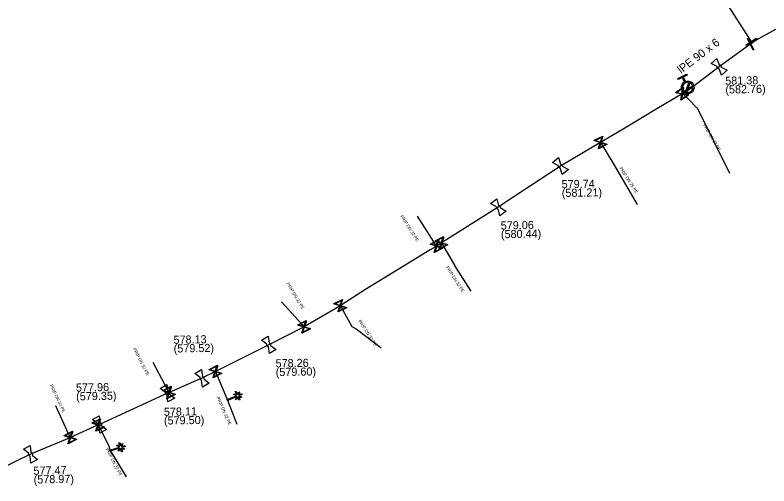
# Model space of a CAD drawing. Extents: x -643842 to -636370, y -1119190 to -1110210.
# Drawn here: x -641139.4 to -641018.4, y -1114166 to -1114090.5 of the extents above; entities that cross this region are included whole.
import ezdxf

# ---------------------------------------------------------------- set-up
doc = ezdxf.new("R2010")
doc.units = 0
for name, color, linetype in [('2', 7, 'Continuous'), ('22', 7, 'Continuous'), ('Default', 7, 'Continuous'), ('Level 16', 7, 'Continuous'), ('Level 20', 7, 'Continuous'), ('Level 21', 7, 'Continuous'), ('Level 23', 7, 'Continuous'), ('Level 27', 7, 'Continuous'), ('Level 28', 7, 'Continuous'), ('Level 33', 7, 'Continuous')]:
    doc.layers.add(name, color=color, linetype=linetype)

msp = doc.modelspace()

# ---------------------------------------------------------------- linework, layer by layer
at = {"layer": '2'}
for points in [[(-641103.53, -1114151.4), (-641103.04, -1114151.19), (-641102.98, -1114151.34), (-641103.47, -1114151.55), (-641103.03, -1114151.72), (-641103.09, -1114151.87), (-641103.53, -1114151.69), (-641103.3, -1114152.22), (-641103.44, -1114152.28), (-641103.67, -1114151.74), (-641103.85, -1114152.18), (-641103.99, -1114152.13), (-641103.82, -1114151.7), (-641105.28, -1114152.31), (-641105.34, -1114152.17), (-641103.88, -1114151.55), (-641104.32, -1114151.37), (-641104.26, -1114151.23), (-641103.82, -1114151.41), (-641104.05, -1114150.87), (-641103.9, -1114150.81), (-641103.68, -1114151.34), (-641103.5, -1114150.91), (-641103.36, -1114150.96), (-641103.53, -1114151.4)], [(-641122.3, -1114159.69), (-641121.78, -1114159.53), (-641121.74, -1114159.68), (-641122.25, -1114159.83), (-641121.83, -1114160.05), (-641121.91, -1114160.19), (-641122.32, -1114159.97), (-641122.15, -1114160.52), (-641122.3, -1114160.57), (-641122.47, -1114160.01), (-641122.69, -1114160.43), (-641122.83, -1114160.36), (-641122.61, -1114159.95), (-641124.13, -1114160.42), (-641124.17, -1114160.27), (-641122.66, -1114159.8), (-641123.07, -1114159.58), (-641123, -1114159.44), (-641122.58, -1114159.66), (-641122.75, -1114159.1), (-641122.6, -1114159.06), (-641122.43, -1114159.6), (-641122.22, -1114159.19), (-641122.08, -1114159.27), (-641122.3, -1114159.69)]]:
    msp.add_lwpolyline(points, dxfattribs=at)
at = {"layer": 'Default'}
for points in [[(-641026.35, -1114099.09), (-641026.41, -1114099.09), (-641026.46, -1114099.08), (-641026.54, -1114099.05), (-641026.59, -1114098.99), (-641026.65, -1114098.93), (-641026.67, -1114098.84), (-641026.68, -1114098.79), (-641026.67, -1114098.74)], [(-641026.37, -1114098.47), (-641026.31, -1114098.47), (-641026.26, -1114098.48), (-641026.18, -1114098.51), (-641026.13, -1114098.57), (-641026.07, -1114098.63), (-641026.05, -1114098.72), (-641026.04, -1114098.77), (-641026.05, -1114098.82)], [(-641031.76, -1114101.14), (-641031.42, -1114101.01), (-641031.07, -1114101.13), (-641030.68, -1114101.27), (-641030.5, -1114101.64), (-641030.32, -1114102.01), (-641030.45, -1114102.41), (-641030.59, -1114102.8), (-641030.96, -1114102.98), (-641031.33, -1114103.16), (-641031.72, -1114103.03), (-641032.12, -1114102.89), (-641032.3, -1114102.52), (-641032.48, -1114102.15), (-641032.35, -1114101.76), (-641032.23, -1114101.41), (-641031.92, -1114101.23)], [(-641031.22, -1114101.28), (-641031.5, -1114101.22), (-641031.76, -1114101.35), (-641032.06, -1114101.5), (-641032.17, -1114101.81), (-641032.28, -1114102.13), (-641032.13, -1114102.44), (-641032, -1114102.7), (-641031.75, -1114102.82)], [(-641031.58, -1114102.88), (-641031.31, -1114102.94), (-641031.05, -1114102.81), (-641030.74, -1114102.66), (-641030.63, -1114102.34), (-641030.52, -1114102.03), (-641030.67, -1114101.72), (-641030.8, -1114101.46), (-641031.05, -1114101.34)], [(-641051.86, -1114115), (-641051.91, -1114115), (-641051.96, -1114114.98), (-641052.04, -1114114.95), (-641052.09, -1114114.89), (-641052.14, -1114114.83), (-641052.16, -1114114.74), (-641052.17, -1114114.69), (-641052.16, -1114114.64)], [(-641051.84, -1114114.38), (-641051.79, -1114114.38), (-641051.74, -1114114.4), (-641051.66, -1114114.43), (-641051.61, -1114114.49), (-641051.56, -1114114.55), (-641051.54, -1114114.64), (-641051.53, -1114114.69), (-641051.54, -1114114.74)], [(-641061.8, -1114121), (-641061.75, -1114121), (-641061.7, -1114121.02), (-641061.62, -1114121.05), (-641061.57, -1114121.12), (-641061.52, -1114121.18), (-641061.51, -1114121.27), (-641061.5, -1114121.32), (-641061.51, -1114121.37)], [(-641061.84, -1114121.62), (-641061.89, -1114121.62), (-641061.94, -1114121.6), (-641062.02, -1114121.57), (-641062.07, -1114121.5), (-641062.12, -1114121.44), (-641062.13, -1114121.35), (-641062.14, -1114121.3), (-641062.13, -1114121.25)], [(-641098.73, -1114143.68), (-641098.78, -1114143.67), (-641098.83, -1114143.64), (-641098.91, -1114143.6), (-641098.95, -1114143.53), (-641098.99, -1114143.46), (-641098.99, -1114143.38), (-641098.99, -1114143.32), (-641098.98, -1114143.27)], [(-641098.63, -1114143.06), (-641098.58, -1114143.07), (-641098.53, -1114143.1), (-641098.45, -1114143.14), (-641098.41, -1114143.21), (-641098.37, -1114143.28), (-641098.37, -1114143.37), (-641098.37, -1114143.42), (-641098.38, -1114143.47)], [(-641109.46, -1114149.06), (-641109.52, -1114149.05), (-641109.56, -1114149.02), (-641109.63, -1114148.97), (-641109.67, -1114148.9), (-641109.71, -1114148.83), (-641109.71, -1114148.74), (-641109.71, -1114148.69), (-641109.69, -1114148.64)], [(-641109.34, -1114148.44), (-641109.28, -1114148.45), (-641109.24, -1114148.48), (-641109.17, -1114148.53), (-641109.13, -1114148.6), (-641109.09, -1114148.67), (-641109.09, -1114148.76), (-641109.09, -1114148.81), (-641109.11, -1114148.86)], [(-641115, -1114151.45), (-641115.05, -1114151.44), (-641115.1, -1114151.41), (-641115.17, -1114151.37), (-641115.21, -1114151.3), (-641115.25, -1114151.23), (-641115.25, -1114151.14), (-641115.25, -1114151.09), (-641115.23, -1114151.04)], [(-641114.88, -1114150.83), (-641114.83, -1114150.84), (-641114.78, -1114150.87), (-641114.71, -1114150.91), (-641114.67, -1114150.98), (-641114.63, -1114151.05), (-641114.63, -1114151.14), (-641114.63, -1114151.19), (-641114.64, -1114151.24)], [(-641125.92, -1114156.47), (-641125.97, -1114156.46), (-641126.01, -1114156.43), (-641126.09, -1114156.38), (-641126.13, -1114156.31), (-641126.16, -1114156.24), (-641126.16, -1114156.15), (-641126.16, -1114156.1), (-641126.14, -1114156.05)], [(-641125.78, -1114155.85), (-641125.73, -1114155.87), (-641125.68, -1114155.9), (-641125.61, -1114155.94), (-641125.57, -1114156.01), (-641125.54, -1114156.08), (-641125.54, -1114156.17), (-641125.54, -1114156.22), (-641125.56, -1114156.27)], [(-641137, -1114161.25), (-641137.05, -1114161.23), (-641137.1, -1114161.21), (-641137.17, -1114161.16), (-641137.21, -1114161.09), (-641137.24, -1114161.01), (-641137.24, -1114160.93), (-641137.24, -1114160.87), (-641137.22, -1114160.82)], [(-641136.86, -1114160.64), (-641136.81, -1114160.65), (-641136.76, -1114160.68), (-641136.69, -1114160.72), (-641136.65, -1114160.79), (-641136.62, -1114160.87), (-641136.62, -1114160.95), (-641136.62, -1114161.01), (-641136.64, -1114161.06)]]:
    msp.add_open_spline(points, degree=3, dxfattribs=at)
at = {"layer": 'Level 16'}
for points in [[(-641020.32, -1114094.29), (-641021.99, -1114095.41), (-641022.06, -1114095.31), (-641020.39, -1114094.19), (-641020.32, -1114094.29)], [(-641021.68, -1114094.25), (-641020.77, -1114096.03), (-641020.88, -1114096.09), (-641021.79, -1114094.31), (-641021.68, -1114094.25)], [(-641033.34, -1114102.92), (-641032.12, -1114102.04), (-641032.08, -1114102.1), (-641032.1, -1114102.22), (-641032.24, -1114103.05), (-641031.28, -1114103.21), (-641031.24, -1114103.26), (-641032.46, -1114104.14), (-641032.5, -1114104.08), (-641032.34, -1114103.12), (-641033.17, -1114102.99), (-641033.3, -1114102.97), (-641033.34, -1114102.92)], [(-641033.15, -1114102.9), (-641032.33, -1114103.04), (-641032.19, -1114102.21), (-641033.15, -1114102.9)], [(-641030.61, -1114101.91), (-641031.86, -1114102.75), (-641031.91, -1114102.67), (-641030.66, -1114101.83), (-641030.61, -1114101.91)], [(-641031.42, -1114103.28), (-641032.25, -1114103.14), (-641032.39, -1114103.97), (-641031.42, -1114103.28)], [(-641046.4, -1114110.57), (-641045.06, -1114109.89), (-641045.03, -1114109.95), (-641045.07, -1114110.07), (-641045.33, -1114110.87), (-641044.41, -1114111.17), (-641044.38, -1114111.23), (-641045.72, -1114111.91), (-641045.75, -1114111.85), (-641045.45, -1114110.93), (-641046.24, -1114110.66), (-641046.37, -1114110.63), (-641046.4, -1114110.57)], [(-641046.21, -1114110.58), (-641045.42, -1114110.84), (-641045.16, -1114110.05), (-641046.21, -1114110.58)], [(-641044.56, -1114111.22), (-641045.36, -1114110.95), (-641045.63, -1114111.75), (-641044.56, -1114111.22)], [(-641072.75, -1114127.21), (-641071.41, -1114126.53), (-641071.38, -1114126.59), (-641071.42, -1114126.71), (-641071.68, -1114127.51), (-641070.76, -1114127.81), (-641070.73, -1114127.87), (-641072.07, -1114128.55), (-641072.1, -1114128.49), (-641071.8, -1114127.57), (-641072.59, -1114127.3), (-641072.72, -1114127.27), (-641072.75, -1114127.21)], [(-641072.56, -1114127.22), (-641071.77, -1114127.48), (-641071.51, -1114126.69), (-641072.56, -1114127.22)], [(-641071.94, -1114126.7), (-641070.6, -1114126.02), (-641070.57, -1114126.08), (-641070.61, -1114126.2), (-641070.87, -1114127), (-641069.95, -1114127.3), (-641069.92, -1114127.36), (-641071.26, -1114128.04), (-641071.29, -1114127.98), (-641070.99, -1114127.06), (-641071.78, -1114126.79), (-641071.91, -1114126.76), (-641071.94, -1114126.7)], [(-641071.75, -1114126.71), (-641070.96, -1114126.97), (-641070.7, -1114126.18), (-641071.75, -1114126.71)], [(-641070.1, -1114127.35), (-641070.9, -1114127.08), (-641071.17, -1114127.88), (-641070.1, -1114127.35)], [(-641070.91, -1114127.86), (-641071.71, -1114127.59), (-641071.98, -1114128.39), (-641070.91, -1114127.86)], [(-641088.2, -1114136.77), (-641086.86, -1114136.09), (-641086.83, -1114136.15), (-641086.87, -1114136.27), (-641087.13, -1114137.07), (-641086.21, -1114137.37), (-641086.18, -1114137.43), (-641087.52, -1114138.11), (-641087.55, -1114138.05), (-641087.25, -1114137.13), (-641088.04, -1114136.86), (-641088.17, -1114136.83), (-641088.2, -1114136.77)], [(-641088.01, -1114136.78), (-641087.22, -1114137.04), (-641086.96, -1114136.25), (-641088.01, -1114136.78)], [(-641086.36, -1114137.42), (-641087.16, -1114137.15), (-641087.43, -1114137.95), (-641086.36, -1114137.42)], [(-641094.02, -1114140.18), (-641092.68, -1114139.5), (-641092.65, -1114139.56), (-641092.69, -1114139.68), (-641092.95, -1114140.48), (-641092.03, -1114140.78), (-641092, -1114140.84), (-641093.34, -1114141.52), (-641093.37, -1114141.46), (-641093.07, -1114140.54), (-641093.86, -1114140.27), (-641093.99, -1114140.24), (-641094.02, -1114140.18)], [(-641093.83, -1114140.19), (-641093.04, -1114140.45), (-641092.78, -1114139.66), (-641093.83, -1114140.19)], [(-641092.18, -1114140.83), (-641092.98, -1114140.56), (-641093.25, -1114141.36), (-641092.18, -1114140.83)], [(-641108.26, -1114147.34), (-641106.92, -1114146.66), (-641106.89, -1114146.72), (-641106.93, -1114146.84), (-641107.19, -1114147.64), (-641106.27, -1114147.94), (-641106.24, -1114148), (-641107.58, -1114148.68), (-641107.61, -1114148.62), (-641107.31, -1114147.7), (-641108.1, -1114147.43), (-641108.23, -1114147.4), (-641108.26, -1114147.34)], [(-641108.07, -1114147.35), (-641107.28, -1114147.61), (-641107.02, -1114146.82), (-641108.07, -1114147.35)], [(-641106.42, -1114147.99), (-641107.22, -1114147.72), (-641107.49, -1114148.52), (-641106.42, -1114147.99)], [(-641115.7, -1114150.7), (-641114.36, -1114150.02), (-641114.33, -1114150.08), (-641114.37, -1114150.2), (-641114.63, -1114151), (-641113.71, -1114151.3), (-641113.68, -1114151.36), (-641115.02, -1114152.04), (-641115.05, -1114151.98), (-641114.75, -1114151.06), (-641115.54, -1114150.79), (-641115.67, -1114150.76), (-641115.7, -1114150.7)], [(-641115.51, -1114150.71), (-641114.72, -1114150.97), (-641114.46, -1114150.18), (-641115.51, -1114150.71)], [(-641113.86, -1114151.35), (-641114.66, -1114151.08), (-641114.93, -1114151.88), (-641113.86, -1114151.35)], [(-641127.07, -1114155.91), (-641125.73, -1114155.23), (-641125.7, -1114155.29), (-641125.74, -1114155.41), (-641126, -1114156.21), (-641125.08, -1114156.51), (-641125.05, -1114156.57), (-641126.39, -1114157.25), (-641126.42, -1114157.19), (-641126.12, -1114156.27), (-641126.91, -1114156), (-641127.04, -1114155.97), (-641127.07, -1114155.91)], [(-641126.88, -1114155.92), (-641126.09, -1114156.18), (-641125.83, -1114155.39), (-641126.88, -1114155.92)], [(-641131.54, -1114157.92), (-641130.2, -1114157.24), (-641130.17, -1114157.3), (-641130.21, -1114157.42), (-641130.47, -1114158.22), (-641129.55, -1114158.52), (-641129.52, -1114158.58), (-641130.86, -1114159.26), (-641130.89, -1114159.2), (-641130.59, -1114158.28), (-641131.38, -1114158.01), (-641131.51, -1114157.98), (-641131.54, -1114157.92)], [(-641131.35, -1114157.93), (-641130.56, -1114158.19), (-641130.3, -1114157.4), (-641131.35, -1114157.93)], [(-641125.23, -1114156.56), (-641126.03, -1114156.29), (-641126.3, -1114157.09), (-641125.23, -1114156.56)], [(-641129.7, -1114158.57), (-641130.5, -1114158.3), (-641130.77, -1114159.1), (-641129.7, -1114158.57)]]:
    msp.add_lwpolyline(points, dxfattribs=at)
at = {"layer": 'Level 21'}
for points in [[(-641044.12, -1114058.95), (-641043.88, -1114059.35), (-641043.76, -1114059.59), (-641040.64, -1114064.43), (-641021.27, -1114094.67), (-641021.19, -1114094.8), (-641021.1, -1114095.04)], [(-641015.53, -1114091.8), (-641020.06, -1114094.26), (-641020.92, -1114094.84), (-641021.1, -1114095.04)], [(-641021.1, -1114095.04), (-641021.19, -1114095.11), (-641021.28, -1114095.17), (-641021.46, -1114095.26), (-641026.36, -1114098.78), (-641031.04, -1114102.34), (-641031.16, -1114102.43), (-641031.29, -1114102.51), (-641032.29, -1114103.09), (-641036.34, -1114105.52), (-641041.49, -1114108.6), (-641045.39, -1114110.9), (-641046.68, -1114111.65), (-641051.85, -1114114.69), (-641056.82, -1114117.99), (-641061.82, -1114121.31), (-641068.19, -1114125.31), (-641070.93, -1114127.03), (-641071.74, -1114127.54), (-641072, -1114127.7), (-641072.75, -1114128.16), (-641077.87, -1114131.29), (-641082.99, -1114134.42), (-641087.19, -1114137.1), (-641088.03, -1114137.58), (-641093.01, -1114140.51), (-641093.2, -1114140.62), (-641098.68, -1114143.37), (-641104.04, -1114146.06), (-641107.25, -1114147.67), (-641109.4, -1114148.75), (-641114.69, -1114151.03), (-641114.94, -1114151.14), (-641120.4, -1114153.65), (-641125.85, -1114156.16), (-641126.06, -1114156.24), (-641130.53, -1114158.25), (-641131.36, -1114158.6), (-641136.93, -1114160.94), (-641142.45, -1114163.61)]]:
    msp.add_lwpolyline(points, dxfattribs=at)
at = {"layer": 'Level 23'}
for points in [[(-641031.4, -1114102.08), (-641031.33, -1114102.19), (-641031.26, -1114102.29), (-641031.16, -1114102.43)], [(-641032.29, -1114103.09), (-641032.16, -1114103.15), (-641031.33, -1114103.9), (-641029.85, -1114105.46)], [(-641029.85, -1114105.46), (-641024.67, -1114115.86)], [(-641045.39, -1114110.9), (-641045.27, -1114111.17), (-641043.29, -1114114.45)], [(-641043.29, -1114114.45), (-641039.53, -1114120.88)], [(-641072.17, -1114126.84), (-641074.81, -1114122.74)], [(-641071.74, -1114127.54), (-641072.17, -1114126.84)], [(-641070.93, -1114127.03), (-641068.8, -1114130.73)], [(-641068.8, -1114130.73), (-641068.79, -1114130.75), (-641066.24, -1114134.79)], [(-641093.34, -1114140.08), (-641096.63, -1114136.47)], [(-641087.19, -1114137.1), (-641087.1, -1114137.21), (-641085.35, -1114140.43), (-641084.64, -1114140.83)], [(-641093.01, -1114140.51), (-641093.34, -1114140.08)], [(-641084.64, -1114140.83), (-641080.65, -1114143.85)], [(-641114.87, -1114150.63), (-641117.25, -1114146.23)], [(-641107.25, -1114147.67), (-641105.31, -1114152.24)], [(-641114.69, -1114151.03), (-641114.87, -1114150.63)], [(-641105.31, -1114152.24), (-641103.81, -1114156.13)], [(-641130.82, -1114157.68), (-641130.83, -1114157.66), (-641132.87, -1114153.16)], [(-641126.06, -1114156.24), (-641124.42, -1114159.47), (-641124.15, -1114160.34)], [(-641130.53, -1114158.25), (-641130.82, -1114157.68)], [(-641124.15, -1114160.34), (-641121.59, -1114164.56)]]:
    msp.add_lwpolyline(points, dxfattribs=at)
at = {"layer": 'Level 28'}
for points in [[(-641026.67, -1114098.74), (-641027.66, -1114098.26), (-641026.73, -1114097.43), (-641026.37, -1114098.47)], [(-641025.06, -1114099.3), (-641025.99, -1114100.13), (-641026.35, -1114099.09)], [(-641026.05, -1114098.82), (-641025.06, -1114099.3)], [(-641052.16, -1114114.64), (-641053.13, -1114114.12), (-641052.16, -1114113.33), (-641051.84, -1114114.38)], [(-641050.57, -1114115.26), (-641051.54, -1114116.05), (-641051.86, -1114115)], [(-641051.54, -1114114.74), (-641050.57, -1114115.26)], [(-641062.13, -1114121.25), (-641063.08, -1114120.7), (-641062.08, -1114119.94), (-641061.8, -1114121)], [(-641060.56, -1114121.92), (-641061.56, -1114122.68), (-641061.84, -1114121.62)], [(-641061.51, -1114121.37), (-641060.56, -1114121.92)], [(-641098.98, -1114143.27), (-641099.86, -1114142.62), (-641098.79, -1114141.98), (-641098.63, -1114143.06)], [(-641097.5, -1114144.12), (-641098.57, -1114144.76), (-641098.73, -1114143.68)], [(-641098.38, -1114143.47), (-641097.5, -1114144.12)], [(-641109.69, -1114148.64), (-641110.55, -1114147.96), (-641109.46, -1114147.35), (-641109.34, -1114148.44)], [(-641109.11, -1114148.86), (-641108.25, -1114149.54)], [(-641115.23, -1114151.04), (-641116.11, -1114150.37), (-641115.02, -1114149.74), (-641114.88, -1114150.83)], [(-641108.25, -1114149.54), (-641109.34, -1114150.15), (-641109.46, -1114149.06)], [(-641114.64, -1114151.24), (-641113.77, -1114151.91)], [(-641113.77, -1114151.91), (-641114.86, -1114152.54), (-641115, -1114151.45)], [(-641126.14, -1114156.05), (-641126.99, -1114155.35), (-641125.89, -1114154.76), (-641125.78, -1114155.85)], [(-641124.71, -1114156.97), (-641125.81, -1114157.56), (-641125.92, -1114156.47)], [(-641125.56, -1114156.27), (-641124.71, -1114156.97)], [(-641137.22, -1114160.82), (-641138.06, -1114160.12), (-641136.96, -1114159.54), (-641136.86, -1114160.64)], [(-641135.8, -1114161.76), (-641136.9, -1114162.34), (-641137, -1114161.25)], [(-641136.64, -1114161.06), (-641135.8, -1114161.76)]]:
    msp.add_lwpolyline(points, dxfattribs=at)
at = {"layer": 'Level 33'}
for points in [[(-641031.92, -1114101.23), (-641032.28, -1114100.49), (-641032.9, -1114100.79), (-641032.98, -1114100.63), (-641031.58, -1114099.94), (-641031.5, -1114100.11), (-641032.12, -1114100.41), (-641031.76, -1114101.14)], [(-641031.75, -1114102.82), (-641031.22, -1114101.28)], [(-641031.05, -1114101.34), (-641031.58, -1114102.88)]]:
    msp.add_lwpolyline(points, dxfattribs=at)

# ---------------------------------------------------------------- texts
at = {"layer": '22'}
for s, rotation, p in [('PRIP DN 32 PE', 301.1756, (-641029, -1114108.13)), ('PRIP DN 25 PE', 302.7778, (-641042.41, -1114115.04)), ('PRIP DN 32 PE', 302.6977, (-641077.59, -1114122.75)), ('PRIP DN 32 PE', 302.7568, (-641070.27, -1114130.94)), ('PRIP DN 32 PE', 300.8858, (-641095.86, -1114133.56)), ('PRIP DN 32 PE', 303.0858, (-641084.34, -1114139.56)), ('PRIP DN 32 PE', 296.9365, (-641120.51, -1114144)), ('PRIP DN 32 PE', 295.3098, (-641133.85, -1114149.89)), ('PRIP DN 32 PE', 293.9222, (-641107.08, -1114151.85)), ('PRIP DN 32 PE', 297.7524, (-641124.9, -1114160.14))]:
    msp.add_text(s, height=0.5, rotation=rotation, dxfattribs=at).set_placement(p)
at = {"layer": 'Level 20'}
msp.add_text('lPE 90 x 6', height=1.3, rotation=37.2538, dxfattribs=at).set_placement((-641032.46, -1114099.92))
at = {"layer": 'Level 27'}
for s, p in [('581.38', (-641025.38, -1114101.66)), ('(582.76)', (-641025.35, -1114103.06)), ('579.74', (-641051.64, -1114118.26)), ('(581.21)', (-641051.62, -1114119.66)), ('579.06', (-641061.42, -1114124.88)), ('(580.44)', (-641061.39, -1114126.28)), ('578.13', (-641113.96, -1114143.22)), ('(579.52)', (-641113.93, -1114144.62)), ('578.26', (-641097.57, -1114147)), ('(579.60)', (-641097.55, -1114148.4)), ('577.96', (-641129.62, -1114150.89)), ('(579.35)', (-641129.59, -1114152.29)), ('578.11', (-641115.51, -1114154.78)), ('(579.50)', (-641115.49, -1114156.18)), ('577.47', (-641136.45, -1114164.23)), ('(578.97)', (-641136.42, -1114165.63))]:
    msp.add_text(s, height=1.3, rotation=1, dxfattribs=at).set_placement(p)

doc.saveas('drawing.dxf')
